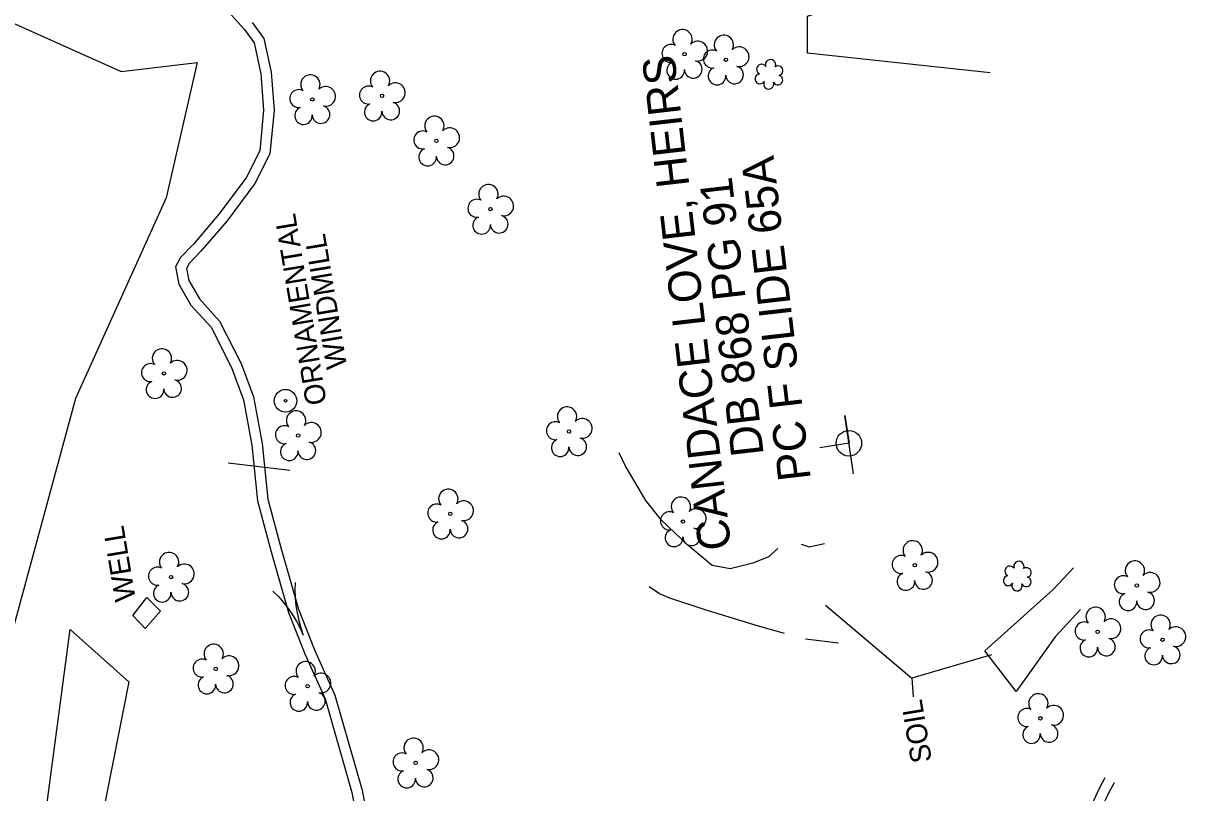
# Model space of a CAD drawing. Extents: x 472260 to 482161, y 489063 to 507124.
# Drawn here: x 478435.5 to 478658.8, y 495454.2 to 495602 of the extents above; entities that cross this region are included whole.
import ezdxf

# ---------------------------------------------------------------- set-up
doc = ezdxf.new("R2010")
doc.units = 0
for name, color, linetype in [('Exist Structure Minor Drop Inlet Cogo Elevation', 7, 'Continuous'), ('Prop Drainage Structure Drop Inlet Grate 2 Wide Slots and Flat Grates 840 20 Label', 7, 'Continuous'), ('Prop Drainage Structure Outlet Berm Ditch 850 10 CELL', 7, 'Continuous'), ('Prop Drainage Structure Pipe CSP 24in', 7, 'Continuous'), ('Prop Drainage Structure Pipe RCP 18in Class III', 7, 'Continuous'), ('Prop Drainage Structure Pipe RCP 24in Class III', 7, 'Continuous'), ('Prop Drainage Structure Pipe RCP 30in Class III', 7, 'Continuous'), ('Prop Drainage Structure Pipe Welded Steel 66in Label', 7, 'Continuous'), ('Prop Drainage Structure Plot Symbol 20 Scale CELL', 7, 'Continuous'), ('Prop Earthen Structure Base Ditch Lateral Detail Label', 7, 'Continuous'), ('Prop Earthen Structure False Sump Label', 7, 'Continuous'), ('Prop Erosion Embankment Toe Protection Label', 7, 'Continuous'), ('Prop Erosion Rip Rap Pad at Outlet CELL', 7, 'Continuous'), ('Prop Erosion Rip Rap Pad at Outlet Label', 7, 'Continuous'), ('Prop SS Fill Line', 7, 'Continuous'), ('Scratch_Level_7', 7, 'Continuous'), ('Scratch_Level_8', 7, 'Continuous')]:
    doc.layers.add(name, color=color, linetype=linetype)

msp = doc.modelspace()

# ---------------------------------------------------------------- linework, layer by layer
at = {"layer": 'Exist Structure Minor Drop Inlet Cogo Elevation'}
msp.add_arc((233727.31, 455420.15), 247955.71, 9.2405286, 9.3048963, dxfattribs=at)
at = {"layer": 'Prop Drainage Structure Drop Inlet Grate 2 Wide Slots and Flat Grates 840 20 Label'}
for p, q in [((478562.52, 495596.09), (478562.52, 495596.09)), ((478570.46, 495595.02), (478570.46, 495595.02)), ((478491.05, 495587.4), (478491.05, 495587.4)), ((478504.44, 495588.09), (478504.44, 495588.09)), ((478514.88, 495579.45), (478514.88, 495579.45)), ((478525.25, 495566.33), (478525.25, 495566.33)), ((478462.55, 495534.76), (478462.55, 495534.76)), ((478540.35, 495523.59), (478540.35, 495523.59)), ((478488.32, 495522.82), (478488.32, 495522.82)), ((478517.54, 495507.77), (478517.54, 495507.77)), ((478562.21, 495506.28), (478562.21, 495506.28)), ((478606.74, 495497.89), (478606.74, 495497.89)), ((478463.92, 495495.63), (478463.92, 495495.63)), ((478649.38, 495494), (478649.38, 495494)), ((478641.85, 495485.1), (478641.85, 495485.1)), ((478654.32, 495483.58), (478654.32, 495483.58)), ((478472.5, 495477.99), (478472.5, 495477.99)), ((478490.15, 495474.66), (478490.15, 495474.66)), ((478630.86, 495468.48), (478630.86, 495468.48)), ((478510.88, 495459.93), (478510.88, 495459.93))]:
    msp.add_line(p, q, dxfattribs=at)
for centre in [(478562.52, 495596.09), (478570.46, 495595.02), (478504.44, 495588.09), (478491.05, 495587.4), (478514.88, 495579.45), (478525.25, 495566.33), (478462.55, 495534.76), (478540.35, 495523.59), (478488.32, 495522.82), (478517.54, 495507.77), (478562.21, 495506.28), (478606.74, 495497.89), (478463.92, 495495.63), (478649.38, 495494), (478641.85, 495485.1), (478654.32, 495483.58), (478472.5, 495477.99), (478490.15, 495474.66), (478630.86, 495468.48), (478510.88, 495459.93)]:
    msp.add_circle(centre, 0.326, dxfattribs=at)
for centre, radius, start, end in [((478562.13, 495598.96), 1.86, 330.1651, 219.7134), ((478570.07, 495597.89), 1.86, 330.1651, 219.7134), ((478559.91, 495596.24), 1.73, 62.6636, 279.3457), ((478565.06, 495596.68), 1.9, 257.1011, 134.1999), ((478573.01, 495595.6), 1.9, 257.1011, 134.1999), ((478567.85, 495595.17), 1.73, 62.6636, 279.3457), ((478504.05, 495590.96), 1.86, 330.1651, 219.7134), ((478560.81, 495592.97), 1.69, 111.5671, 6.231), ((478564.19, 495593.19), 1.7, 181.2822, 74.56), ((478568.75, 495591.89), 1.69, 111.5671, 6.231), ((478572.13, 495592.12), 1.7, 181.2822, 74.56), ((478490.67, 495590.27), 1.86, 330.1651, 219.7134), ((478506.99, 495588.68), 1.9, 257.1011, 134.1999), ((478488.45, 495587.56), 1.73, 62.6636, 279.3457), ((478493.6, 495587.99), 1.9, 257.1011, 134.1999), ((478501.83, 495588.24), 1.73, 62.6636, 279.3457), ((478492.72, 495584.5), 1.7, 181.2822, 74.56), ((478502.73, 495584.97), 1.69, 111.5671, 6.231), ((478506.11, 495585.19), 1.7, 181.2822, 74.56), ((478489.35, 495584.28), 1.69, 111.5671, 6.231), ((478514.49, 495582.32), 1.86, 330.1651, 219.7134), ((478517.43, 495580.04), 1.9, 257.1011, 134.1999), ((478512.27, 495579.61), 1.73, 62.6636, 279.3457), ((478513.18, 495576.33), 1.69, 111.5671, 6.231), ((478516.55, 495576.55), 1.7, 181.2822, 74.56), ((478524.87, 495569.21), 1.86, 330.1651, 219.7134), ((478522.65, 495566.49), 1.73, 62.6636, 279.3457), ((478527.8, 495566.92), 1.9, 257.1011, 134.1999), ((478523.55, 495563.21), 1.69, 111.5671, 6.231), ((478526.93, 495563.43), 1.7, 181.2822, 74.56), ((478462.17, 495537.63), 1.86, 330.1651, 219.7134), ((478465.1, 495535.35), 1.9, 257.1011, 134.1999), ((478459.95, 495534.91), 1.73, 62.6636, 279.3457), ((478460.85, 495531.64), 1.69, 111.5671, 6.231), ((478464.22, 495531.86), 1.7, 181.2822, 74.56), ((478539.96, 495526.46), 1.86, 330.1651, 219.7134), ((478487.93, 495525.7), 1.86, 330.1651, 219.7134), ((478542.89, 495524.18), 1.9, 257.1011, 134.1999), ((478485.71, 495522.98), 1.73, 62.6636, 279.3457), ((478490.87, 495523.41), 1.9, 257.1011, 134.1999), ((478537.74, 495523.75), 1.73, 62.6636, 279.3457), ((478486.61, 495519.7), 1.69, 111.5671, 6.231), ((478489.99, 495519.92), 1.7, 181.2822, 74.56), ((478538.64, 495520.47), 1.69, 111.5671, 6.231), ((478542.02, 495520.69), 1.7, 181.2822, 74.56), ((478517.16, 495510.65), 1.86, 330.1651, 219.7134), ((478520.09, 495508.36), 1.9, 257.1011, 134.1999), ((478561.83, 495509.15), 1.86, 330.1651, 219.7134), ((478514.93, 495507.93), 1.73, 62.6636, 279.3457), ((478559.61, 495506.43), 1.73, 62.6636, 279.3457), ((478564.76, 495506.87), 1.9, 257.1011, 134.1999), ((478515.84, 495504.65), 1.69, 111.5671, 6.231), ((478519.21, 495504.88), 1.7, 181.2822, 74.56), ((478560.51, 495503.16), 1.69, 111.5671, 6.231), ((478563.89, 495503.38), 1.7, 181.2822, 74.56), ((478606.35, 495500.76), 1.86, 330.1651, 219.7134), ((478463.54, 495498.51), 1.86, 330.1651, 219.7134), ((478604.13, 495498.04), 1.73, 62.6636, 279.3457), ((478609.29, 495498.48), 1.9, 257.1011, 134.1999), ((478461.32, 495495.79), 1.73, 62.6636, 279.3457), ((478466.47, 495496.22), 1.9, 257.1011, 134.1999), ((478649, 495496.87), 1.86, 330.1651, 219.7134), ((478605.03, 495494.77), 1.69, 111.5671, 6.231), ((478608.41, 495494.99), 1.7, 181.2822, 74.56), ((478646.78, 495494.15), 1.73, 62.6636, 279.3457), ((478651.93, 495494.59), 1.9, 257.1011, 134.1999), ((478462.22, 495492.51), 1.69, 111.5671, 6.231), ((478465.6, 495492.73), 1.7, 181.2822, 74.56), ((478647.68, 495490.88), 1.69, 111.5671, 6.231), ((478651.06, 495491.1), 1.7, 181.2822, 74.56), ((478641.47, 495487.98), 1.86, 330.1651, 219.7134), ((478653.94, 495486.46), 1.86, 330.1651, 219.7134), ((478639.25, 495485.26), 1.73, 62.6636, 279.3457), ((478644.4, 495485.69), 1.9, 257.1011, 134.1999), ((478656.87, 495484.17), 1.9, 257.1011, 134.1999), ((478640.15, 495481.98), 1.69, 111.5671, 6.231), ((478643.53, 495482.2), 1.7, 181.2822, 74.56), ((478651.72, 495483.74), 1.73, 62.6636, 279.3457), ((478472.11, 495480.86), 1.86, 330.1651, 219.7134), ((478652.62, 495480.46), 1.69, 111.5671, 6.231), ((478655.99, 495480.68), 1.7, 181.2822, 74.56), ((478469.89, 495478.14), 1.73, 62.6636, 279.3457), ((478475.05, 495478.57), 1.9, 257.1011, 134.1999), ((478489.77, 495477.53), 1.86, 330.1651, 219.7134), ((478474.17, 495475.09), 1.7, 181.2822, 74.56), ((478487.55, 495474.81), 1.73, 62.6636, 279.3457), ((478492.7, 495475.25), 1.9, 257.1011, 134.1999), ((478470.79, 495474.87), 1.69, 111.5671, 6.231), ((478488.45, 495471.54), 1.69, 111.5671, 6.231), ((478491.82, 495471.76), 1.7, 181.2822, 74.56), ((478630.47, 495471.36), 1.86, 330.1651, 219.7134), ((478628.25, 495468.64), 1.73, 62.6636, 279.3457), ((478633.41, 495469.07), 1.9, 257.1011, 134.1999), ((478629.15, 495465.36), 1.69, 111.5671, 6.231), ((478632.53, 495465.58), 1.7, 181.2822, 74.56), ((478510.49, 495462.81), 1.86, 330.1651, 219.7134), ((478508.27, 495460.09), 1.73, 62.6636, 279.3457), ((478513.43, 495460.52), 1.9, 257.1011, 134.1999), ((478509.17, 495456.81), 1.69, 111.5671, 6.231), ((478512.55, 495457.03), 1.7, 181.2822, 74.56)]:
    msp.add_arc(centre, radius, start, end, dxfattribs=at)
at = {"layer": 'Prop Drainage Structure Pipe CSP 24in'}
for points in [[(478589.58, 495490.21), (478606.16, 495476.21), (478606.41, 495472.6)], [(478621.46, 495480.7), (478606.16, 495476.21), (478606.41, 495472.6)]]:
    msp.add_lwpolyline(points, dxfattribs=at)
at = {"layer": 'Prop Drainage Structure Pipe RCP 18in Class III'}
msp.add_line((478585.78, 495483.78), (478592.07, 495482.97), dxfattribs=at)
for points in [[(478580.44, 495501.12), (478578.62, 495499.49), (478575.62, 495498.29), (478571.31, 495497.22), (478567.83, 495497.82), (478563.25, 495501.67), (478558.08, 495506.54), (478555.07, 495510.34), (478551.15, 495517.05), (478549.99, 495519.47)], [(478584.92, 495501.95), (478586.47, 495501.43), (478589.39, 495502.05)], [(478626.18, 495473.62), (478620.2, 495481.43), (478633.33, 495493.22), (478637.24, 495497.42)], [(478581.72, 495484.77), (478576.73, 495486.22), (478566.51, 495489.33), (478559.67, 495491.6), (478557.69, 495492.43), (478555.7, 495493.76)], [(478638.59, 495489.38), (478633.69, 495484.17), (478626.18, 495473.62)]]:
    msp.add_lwpolyline(points, dxfattribs=at)
at = {"layer": 'Prop Drainage Structure Pipe RCP 24in Class III'}
for points in [[(478473.69, 495605.64), (478477.97, 495600.92), (478479.86, 495598.29), (478481.14, 495592.35), (478481.69, 495585.36), (478480.95, 495577.52), (478478.31, 495572.31), (478473.11, 495565.33), (478468.21, 495559.62), (478465.76, 495557.05), (478464.75, 495555.23), (478465.41, 495551.89), (478467.73, 495547.89), (478471.59, 495543.66), (478475.54, 495535.87), (478477.83, 495529.69), (478479.44, 495520.98), (478480.52, 495510.25), (478483.13, 495500.5), (478486.5, 495488.79), (478489.63, 495480.89), (478493.48, 495472.22), (478498.66, 495454.23), (478500.75, 495443.09)], [(478479.52, 495602.18), (478481.73, 495599.12), (478483.12, 495592.64), (478483.7, 495585.34), (478482.91, 495576.96), (478480.02, 495571.26), (478474.68, 495564.08), (478469.7, 495558.28), (478467.38, 495555.85), (478466.86, 495554.9), (478467.31, 495552.61), (478469.35, 495549.08), (478473.25, 495544.8), (478477.38, 495536.67), (478479.76, 495530.23), (478481.42, 495521.26), (478482.49, 495510.61), (478485.06, 495501.03), (478488.4, 495489.44), (478491.47, 495481.66), (478495.36, 495472.9), (478500.6, 495454.69), (478502.67, 495443.75)], [(478643.24, 495457.02), (478642.15, 495454.99), (478639.25, 495448.72), (478636.48, 495440.91), (478634.17, 495436.73), (478633.39, 495434.2), (478633.48, 495431.46), (478632.07, 495428.51), (478626.99, 495424.46), (478624.37, 495421.7), (478621.69, 495418.09), (478626.05, 495405.73), (478626.47, 495401.61)], [(478645, 495456.08), (478643.94, 495454.1), (478641.1, 495447.97), (478638.31, 495440.08), (478636.02, 495435.95), (478635.4, 495433.93), (478635.5, 495431.04), (478633.68, 495427.24), (478628.35, 495422.98), (478625.91, 495420.41), (478623.93, 495417.75), (478628.01, 495406.17), (478628.46, 495401.81)]]:
    msp.add_lwpolyline(points, dxfattribs=at)
at = {"layer": 'Prop Drainage Structure Plot Symbol 20 Scale CELL'}
for radius in [2.18, 0.24]:
    msp.add_circle((478485.89, 495529.5), radius, dxfattribs=at)
at = {"layer": 'Prop Earthen Structure Base Ditch Lateral Detail Label'}
msp.add_line((478594.09, 495521.33), (478594.09, 495521.33), dxfattribs=at)
msp.add_lwpolyline([(478594.99, 495515.46), (478593.31, 495526.68), (478594.11, 495521.34), (478588.53, 495520.48)], dxfattribs=at)
msp.add_circle((478594.08, 495521.33), 2.45, dxfattribs=at)
at = {"layer": 'Prop Erosion Embankment Toe Protection Label'}
msp.add_line((478486.71, 495516.11), (478474.86, 495517.49), dxfattribs=at)
at = {"layer": 'Prop Erosion Rip Rap Pad at Outlet CELL'}
for p, q in [((478578.81, 495592.05), (478578.81, 495592.05)), ((478626.5, 495495.63), (478626.5, 495495.63))]:
    msp.add_line(p, q, dxfattribs=at)
for centre, radius, start, end in [((478579.04, 495594.09), 0.99, 334.8391, 200.4717), ((478577.33, 495593.18), 0.968, 35.8908, 245.4216), ((478580.49, 495592.92), 0.929, 284.4567, 126.0861), ((478577.01, 495591.35), 0.955, 95.1099, 327.9534), ((478578.69, 495590.37), 0.984, 151.2797, 21.387), ((478580.45, 495591.12), 0.937, 204.9913, 73.4601), ((478625.02, 495496.76), 0.968, 35.8908, 245.4216), ((478626.73, 495497.67), 0.99, 334.8391, 200.4717), ((478628.18, 495496.5), 0.929, 284.4567, 126.0861), ((478624.7, 495494.93), 0.955, 95.1099, 327.9534), ((478626.37, 495493.95), 0.984, 151.2797, 21.387), ((478628.14, 495494.71), 0.937, 204.9913, 73.4601)]:
    msp.add_arc(centre, radius, start, end, dxfattribs=at)
at = {"layer": 'Prop Erosion Rip Rap Pad at Outlet Label'}
for points in [[(478411.07, 495654.8), (478425.25, 495605.78), (478454.36, 495592.76), (478468.93, 495594.49), (478462.96, 495568.52), (478445.54, 495529.93), (478430.84, 495475.89), (478409.15, 495477.74), (478404.41, 495498.69), (478398, 495587.65), (478389.57, 495642.98)], [(478621.21, 495592.54), (478586.13, 495596.29), (478586.15, 495603.41), (478599.08, 495607.72), (478600.24, 495632.76)], [(478455.78, 495475.51), (478444.23, 495416.82), (478435.82, 495419.96), (478444.55, 495485.54), (478455.78, 495475.51)]]:
    msp.add_lwpolyline(points, dxfattribs=at)
at = {"layer": 'Prop SS Fill Line'}
msp.add_lwpolyline([(478461.89, 495489.07), (478458.94, 495485.76), (478456.55, 495488.21), (478459.27, 495491.7)], close=True, dxfattribs=at)
at = {"layer": 'Scratch_Level_8'}
msp.add_line((478487.45, 495489.12), (478487.45, 495489.12), dxfattribs=at)
for points in [[(478487.73, 495494.61), (478487.66, 495493.14), (478487.76, 495491.65), (478487.88, 495490.17), (478488.11, 495488.75), (478488.43, 495487.3), (478488.83, 495485.86), (478489.3, 495484.47)], [(478483.48, 495492.92), (478484.53, 495491.9), (478485.49, 495490.74), (478486.41, 495489.59), (478487.23, 495488.39), (478487.99, 495487.12), (478488.69, 495485.8), (478489.3, 495484.47)]]:
    msp.add_lwpolyline(points, dxfattribs=at)

# ---------------------------------------------------------------- texts
at = {"layer": 'Prop Drainage Structure Outlet Berm Ditch 850 10 CELL'}
msp.add_text('WELL', height=4, rotation=99.4558, dxfattribs=at).set_placement((478457.16, 495491.31))
at = {"layer": 'Prop Drainage Structure Pipe RCP 30in Class III'}
for s, p in [('ORNAMENTAL', (478493.83, 495529.01)), ('WINDMILL', (478497.75, 495535.98))]:
    msp.add_text(s, height=4, rotation=99.4558, dxfattribs=at).set_placement(p)
at = {"layer": 'Prop Drainage Structure Pipe Welded Steel 66in Label'}
for s, p in [('PC F SLIDE 65A', (478586.78, 495514.45)), ('DB 868 PG 91', (478577.74, 495519.16))]:
    msp.add_text(s, height=6.25, rotation=96.5773, dxfattribs=at).set_placement(p)
at = {"layer": 'Prop Earthen Structure False Sump Label'}
msp.add_text('SOIL', height=4, rotation=99.4558, dxfattribs=at).set_placement((478610.04, 495460.27))
at = {"layer": 'Scratch_Level_7'}
msp.add_text('CANDACE LOVE, HEIRS', height=6.25, rotation=96.5773, dxfattribs=at).set_placement((478571.5, 495501.12))

doc.saveas('drawing.dxf')
